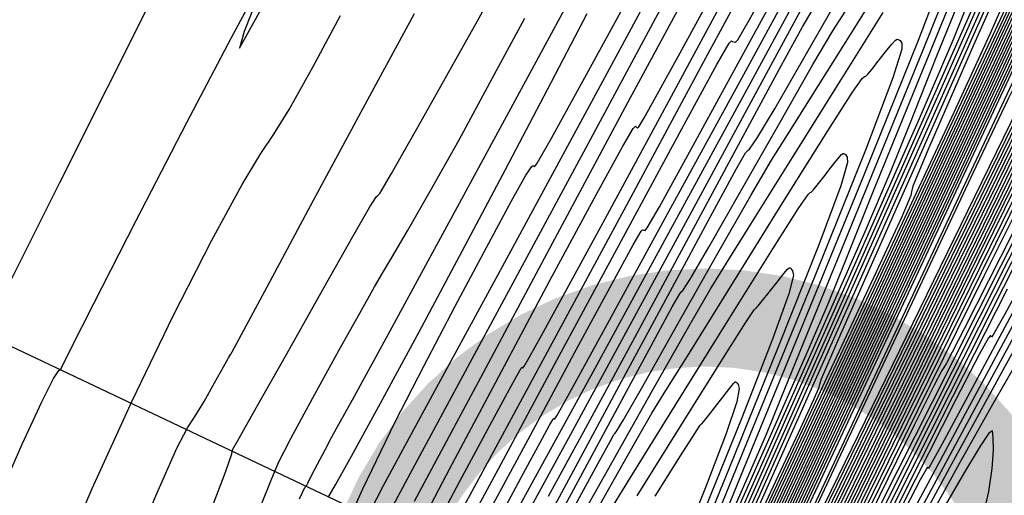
# Model space of a CAD drawing. Extents: x 3249832 to 3255657, y 13789405 to 13793316.
# Tile 628 of 656: x 3252347 to 3252372, y 13792085 to 13792097. Entities that reach past the tile are written whole.
import ezdxf

# ---------------------------------------------------------------- set-up
doc = ezdxf.new("R2010")
doc.units = 0
doc.header["$LTSCALE"] = 100
doc.header["$MEASUREMENT"] = 0
doc.linetypes.add('DASHED', pattern=[0.75, 0.5, -0.25])
for name, color, linetype in [('GRATIO_03231_CON', 1, 'CONTINUOUS'), ('GRATIO_0323_ICON', 1, 'CONTINUOUS'), ('PLAN', 7, 'CONTINUOUS'), ('TARGETS_EAST', 7, 'CONTINUOUS'), ('TARGETS_WEST', 7, 'CONTINUOUS')]:
    doc.layers.add(name, color=color, linetype=linetype)

# ---------------------------------------------------------------- blocks, each defined once
blk = doc.blocks.new('Gratio_032316_contours')
at = {"layer": 'GRATIO_03231_CON', "color": 5, "linetype": 'Continuous', "flags": 128}
for points in [[(3252404.72, 13792165.952), (3252403.045, 13792162.111), (3252398.347, 13792151.92), (3252389.9, 13792133.803), (3252379.951, 13792112.533), (3252371.491, 13792094.467), (3252366.761, 13792084.373), (3252365.018, 13792080.654), (3252364.768, 13792080.122), (3252364.604, 13792079.775), (3252363.454, 13792077.353), (3252360.333, 13792070.782), (3252354.745, 13792059.03), (3252348.17, 13792045.23), (3252342.579, 13792033.559), (3252339.451, 13792027.142), (3252338.291, 13792024.911), (3252338.116, 13792024.747), (3252338.02, 13792024.716), (3252337.43, 13792023.622), (3252335.856, 13792020.455), (3252333.042, 13792014.694), (3252329.683, 13792007.784), (3252326.712, 13792001.66)], [(3252346.49, 13792090.211), (3252347.84, 13792092.921), (3252350.266, 13792097.765)], [(3252388.403, 13792130.754), (3252379.024, 13792110.703), (3252371.048, 13792093.672), (3252366.589, 13792084.157), (3252364.945, 13792080.65), (3252364.708, 13792080.149), (3252364.636, 13792079.997), (3252364.132, 13792078.936), (3252362.764, 13792076.056), (3252360.315, 13792070.906), (3252357.434, 13792064.859), (3252354.984, 13792059.745), (3252353.613, 13792056.933), (3252353.105, 13792055.955), (3252353.028, 13792055.884), (3252352.867, 13792055.624), (3252351.775, 13792053.426), (3252348.822, 13792047.371), (3252343.527, 13792036.469)], [(3252346.319, 13792084.962), (3252346.886, 13792086.248), (3252347.38, 13792087.328), (3252347.679, 13792087.921), (3252347.816, 13792088.127), (3252347.857, 13792088.147), (3252347.894, 13792088.208), (3252348.109, 13792088.647), (3252348.704, 13792089.833), (3252349.788, 13792091.947), (3252351.08, 13792094.445), (3252352.202, 13792096.598), (3252352.856, 13792097.824)], [(3252352.895, 13792097.676), (3252352.535, 13792096.769), (3252352.418, 13792096.343), (3252353.056, 13792097.486)], [(3252401.004, 13792162.398), (3252400.848, 13792161.925), (3252400.776, 13792161.503), (3252400.834, 13792161.208), (3252400.911, 13792160.893), (3252400.854, 13792160.356), (3252400.569, 13792159.479), (3252400.189, 13792158.463), (3252399.904, 13792157.595), (3252399.855, 13792157.084), (3252399.971, 13792156.852), (3252400.134, 13792156.745), (3252400.026, 13792156.17), (3252398.543, 13792152.769), (3252394.384, 13792143.745), (3252386.906, 13792127.705), (3252378.097, 13792108.873), (3252370.606, 13792092.877), (3252366.21, 13792083.512), (3252363.211, 13792077.221), (3252359.043, 13792068.613), (3252351.956, 13792054), (3252343.473, 13792036.509)], [(3252346.506, 13792079.965), (3252347.64, 13792082.718), (3252348.669, 13792085.118), (3252349.683, 13792087.348), (3252350.732, 13792089.517), (3252351.712, 13792091.443), (3252352.482, 13792092.869), (3252352.957, 13792093.659), (3252353.288, 13792094.146), (3252353.686, 13792094.782), (3252354.295, 13792095.876), (3252354.991, 13792097.173)], [(3252385.408, 13792124.656), (3252377.17, 13792107.043), (3252370.164, 13792092.083), (3252366.059, 13792083.336), (3252363.298, 13792077.543), (3252359.519, 13792069.737), (3252353.094, 13792056.489), (3252345.343, 13792040.508)], [(3252346.293, 13792074.877), (3252347.165, 13792077.167), (3252348.258, 13792079.946), (3252349.378, 13792082.728), (3252350.288, 13792084.931), (3252350.822, 13792086.145), (3252351.09, 13792086.659), (3252351.275, 13792086.935), (3252351.517, 13792087.333), (3252351.785, 13792087.809), (3252352.01, 13792088.217), (3252352.137, 13792088.447), (3252352.185, 13792088.532), (3252352.193, 13792088.541), (3252352.227, 13792088.598), (3252352.467, 13792089.041), (3252353.122, 13792090.26), (3252354.298, 13792092.453), (3252355.687, 13792095.034), (3252356.878, 13792097.224)], [(3252388.44, 13792131.484), (3252382.414, 13792118.558), (3252375.316, 13792103.383), (3252369.28, 13792090.493), (3252365.757, 13792082.984), (3252363.472, 13792078.186), (3252360.471, 13792071.985), (3252355.37, 13792061.468), (3252349.083, 13792048.506), (3252343.099, 13792036.171)], [(3252346.322, 13792068.661), (3252347.537, 13792071.638), (3252349.056, 13792075.309), (3252350.53, 13792078.846), (3252351.675, 13792081.58), (3252352.471, 13792083.478), (3252352.963, 13792084.671), (3252353.221, 13792085.326), (3252353.411, 13792085.776), (3252353.723, 13792086.392), (3252354.282, 13792087.424), (3252354.95, 13792088.634), (3252355.524, 13792089.663), (3252355.86, 13792090.26), (3252356.063, 13792090.609), (3252356.298, 13792091.004), (3252356.699, 13792091.686), (3252357.275, 13792092.692), (3252358.008, 13792094.007), (3252358.854, 13792095.567), (3252359.683, 13792097.105)], [(3252386.458, 13792127.397), (3252380.916, 13792115.509), (3252374.389, 13792101.552), (3252368.838, 13792089.698), (3252365.605, 13792082.809), (3252363.559, 13792078.508), (3252360.947, 13792073.109), (3252356.508, 13792063.957), (3252350.953, 13792052.505), (3252345.487, 13792041.238)], [(3252353.944, 13792084.849), (3252354.083, 13792085.14), (3252354.112, 13792085.178), (3252354.122, 13792085.186), (3252354.154, 13792085.252), (3252354.243, 13792085.428), (3252354.405, 13792085.74), (3252354.598, 13792086.106), (3252354.764, 13792086.415), (3252354.908, 13792086.677), (3252355.294, 13792087.381), (3252356.251, 13792089.135), (3252357.968, 13792092.294), (3252360.092, 13792096.211), (3252362.127, 13792099.985)], [(3252387.29, 13792129.413), (3252384.477, 13792123.31), (3252379.419, 13792112.46), (3252373.462, 13792099.722), (3252368.395, 13792088.903), (3252365.454, 13792082.633), (3252363.646, 13792078.829), (3252361.422, 13792074.233), (3252357.646, 13792066.446), (3252352.823, 13792056.504), (3252347.875, 13792046.305), (3252343.585, 13792037.478)], [(3252354.682, 13792084.908), (3252354.708, 13792084.945), (3252354.863, 13792085.212), (3252355.269, 13792085.944), (3252356.008, 13792087.296), (3252356.991, 13792089.113), (3252358.089, 13792091.166), (3252359.192, 13792093.252), (3252360.259, 13792095.29), (3252361.27, 13792097.224)], [(3252385.039, 13792124.742), (3252382.495, 13792119.223), (3252377.922, 13792109.412), (3252372.535, 13792097.893), (3252367.954, 13792088.109), (3252365.394, 13792082.642), (3252364.451, 13792080.628), (3252364.316, 13792080.34), (3252364.226, 13792080.155), (3252363.599, 13792078.863), (3252361.899, 13792075.357), (3252358.784, 13792068.935), (3252354.694, 13792060.503), (3252350.263, 13792051.373), (3252346.075, 13792042.757)], [(3252354.419, 13792082.564), (3252355.559, 13792085.11), (3252356.379, 13792086.817), (3252357.109, 13792088.232), (3252357.914, 13792089.763), (3252358.706, 13792091.261), (3252359.337, 13792092.437), (3252359.7, 13792093.083), (3252359.852, 13792093.319), (3252359.893, 13792093.347), (3252359.908, 13792093.336), (3252359.918, 13792093.323), (3252359.931, 13792093.317), (3252360, 13792093.409), (3252360.364, 13792094.046), (3252361.309, 13792095.764), (3252363.013, 13792098.894)], [(3252385.224, 13792126.941), (3252383.575, 13792123.161), (3252382.187, 13792119.947), (3252381.464, 13792118.138), (3252381.263, 13792117.451), (3252381.305, 13792117.317), (3252381.253, 13792117.04), (3252380.538, 13792115.4), (3252378.532, 13792111.049), (3252374.927, 13792103.314), (3252370.68, 13792094.233), (3252367.069, 13792086.519), (3252365.051, 13792082.209), (3252364.308, 13792080.621), (3252364.203, 13792080.393), (3252364.153, 13792080.289), (3252363.802, 13792079.566), (3252362.851, 13792077.605), (3252361.06, 13792073.913), (3252358.434, 13792068.501), (3252355.038, 13792061.508), (3252351.055, 13792053.315), (3252347.133, 13792045.274)], [(3252356.332, 13792084.679), (3252356.89, 13792085.728), (3252357.943, 13792087.684), (3252359.445, 13792090.469), (3252361.303, 13792093.923), (3252363.382, 13792097.802)], [(3252384.816, 13792126.39), (3252383.306, 13792122.874), (3252381.498, 13792118.748), (3252379.973, 13792115.241), (3252379.166, 13792113.27), (3252378.925, 13792112.526), (3252378.951, 13792112.389), (3252378.906, 13792112.148), (3252378.287, 13792110.729), (3252376.551, 13792106.962), (3252373.429, 13792100.265), (3252369.752, 13792092.403), (3252366.626, 13792085.725), (3252364.85, 13792081.93), (3252363.994, 13792080.117), (3252363.327, 13792078.73), (3252362.198, 13792076.402), (3252360.304, 13792072.5), (3252357.426, 13792066.576), (3252353.545, 13792058.594), (3252349.44, 13792050.178), (3252346.092, 13792043.361)], [(3252356.877, 13792084.795), (3252357.446, 13792085.858), (3252358.563, 13792087.948), (3252360.323, 13792091.242), (3252362.309, 13792094.955), (3252363.98, 13792098.058)], [(3252383.914, 13792124.815), (3252383.034, 13792122.616), (3252381.388, 13792118.806), (3252379.421, 13792114.335), (3252377.758, 13792110.535), (3252376.867, 13792108.402), (3252376.586, 13792107.601), (3252376.598, 13792107.46), (3252376.559, 13792107.257), (3252376.036, 13792106.058), (3252374.569, 13792102.875), (3252371.932, 13792097.216), (3252368.825, 13792090.573), (3252366.184, 13792084.93), (3252364.698, 13792081.754), (3252364.081, 13792080.438), (3252363.802, 13792079.854), (3252363.336, 13792078.891), (3252362.174, 13792076.499), (3252359.814, 13792071.643), (3252356.035, 13792063.873), (3252351.748, 13792055.081), (3252348.149, 13792047.741), (3252346.096, 13792043.634)], [(3252357.112, 13792084.36), (3252357.774, 13792085.628), (3252358.943, 13792087.83), (3252360.325, 13792090.417), (3252361.507, 13792092.617), (3252362.18, 13792093.846), (3252362.444, 13792094.296), (3252362.5, 13792094.352), (3252362.518, 13792094.334), (3252362.535, 13792094.315), (3252362.553, 13792094.306), (3252362.589, 13792094.34), (3252362.716, 13792094.551), (3252363.023, 13792095.097), (3252363.591, 13792096.131), (3252364.489, 13792097.782)], [(3252372.588, 13792098.787), (3252370.434, 13792094.167), (3252367.898, 13792088.743), (3252365.741, 13792084.135), (3252364.537, 13792081.56), (3252364.094, 13792080.611), (3252364.032, 13792080.474), (3252363.928, 13792080.26), (3252363.199, 13792078.761), (3252361.22, 13792074.693), (3252357.68, 13792067.415), (3252353.511, 13792058.863), (3252349.96, 13792051.617), (3252347.927, 13792047.54), (3252346.934, 13792045.635)], [(3252357.589, 13792084.469), (3252358.09, 13792085.413), (3252358.682, 13792086.522), (3252359.189, 13792087.464), (3252359.477, 13792087.991), (3252359.59, 13792088.184), (3252359.614, 13792088.208), (3252359.622, 13792088.2), (3252359.629, 13792088.192), (3252359.637, 13792088.188), (3252359.662, 13792088.221), (3252359.786, 13792088.438), (3252360.105, 13792089.016), (3252360.712, 13792090.124), (3252361.678, 13792091.9), (3252363.07, 13792094.474), (3252364.872, 13792097.821)], [(3252373.191, 13792101.097), (3252371.114, 13792096.417), (3252369.97, 13792093.797), (3252369.57, 13792092.825), (3252369.536, 13792092.675), (3252369.519, 13792092.584), (3252369.284, 13792092.044), (3252368.625, 13792090.613), (3252367.439, 13792088.07), (3252366.042, 13792085.083), (3252364.855, 13792082.546), (3252364.192, 13792081.129), (3252363.948, 13792080.606), (3252363.912, 13792080.531), (3252363.83, 13792080.366), (3252363.263, 13792079.206), (3252361.729, 13792076.056), (3252358.986, 13792070.419), (3252355.756, 13792063.796), (3252353.006, 13792058.183)], [(3252358.165, 13792084.045), (3252359.012, 13792085.617), (3252360.502, 13792088.386), (3252362.253, 13792091.641), (3252363.741, 13792094.398), (3252364.573, 13792095.923), (3252364.885, 13792096.466), (3252364.946, 13792096.525), (3252364.977, 13792096.513), (3252365.014, 13792096.506), (3252365.047, 13792096.497), (3252365.107, 13792096.555), (3252365.399, 13792097.053), (3252366.17, 13792098.443)], [(3252373.716, 13792102.537), (3252371.114, 13792096.684), (3252368.9, 13792091.711), (3252367.672, 13792088.929), (3252367.232, 13792087.9), (3252367.183, 13792087.746), (3252367.173, 13792087.692), (3252367.034, 13792087.373), (3252366.643, 13792086.526), (3252365.941, 13792085.021), (3252365.115, 13792083.253), (3252364.412, 13792081.752), (3252364.02, 13792080.913), (3252363.875, 13792080.604), (3252363.853, 13792080.56), (3252363.781, 13792080.419), (3252363.295, 13792079.428), (3252361.983, 13792076.737), (3252359.639, 13792071.922), (3252356.879, 13792066.262), (3252354.529, 13792061.467)], [(3252358.869, 13792084.699), (3252359.827, 13792086.48), (3252360.952, 13792088.573), (3252361.908, 13792090.345), (3252362.443, 13792091.326), (3252362.644, 13792091.675), (3252362.683, 13792091.712), (3252362.703, 13792091.705), (3252362.727, 13792091.7), (3252362.748, 13792091.695), (3252362.803, 13792091.763), (3252363.11, 13792092.301), (3252363.928, 13792093.785), (3252365.414, 13792096.5), (3252367.303, 13792099.962)], [(3252371.798, 13792098.47), (3252369.037, 13792092.271), (3252366.685, 13792087.005), (3252365.373, 13792084.061), (3252364.893, 13792082.975), (3252364.829, 13792082.818), (3252364.826, 13792082.801), (3252364.783, 13792082.702), (3252364.662, 13792082.439), (3252364.444, 13792081.972), (3252364.187, 13792081.423), (3252363.967, 13792080.958), (3252363.784, 13792080.582), (3252363.334, 13792079.665), (3252362.238, 13792077.419), (3252360.292, 13792073.424), (3252358.002, 13792068.729), (3252356.052, 13792064.75), (3252354.911, 13792062.462)], [(3252359.151, 13792084.574), (3252359.651, 13792085.505), (3252360.076, 13792086.292), (3252360.314, 13792086.728), (3252360.403, 13792086.883), (3252360.42, 13792086.9), (3252360.429, 13792086.896), (3252360.44, 13792086.895), (3252360.449, 13792086.892), (3252360.5, 13792086.971), (3252360.821, 13792087.548), (3252361.686, 13792089.126), (3252363.259, 13792092.004), (3252365.259, 13792095.671), (3252367.293, 13792099.412)], [(3252372.546, 13792100.428), (3252370.341, 13792095.434), (3252367.727, 13792089.566), (3252365.498, 13792084.58), (3252364.253, 13792081.793), (3252363.794, 13792080.766), (3252363.728, 13792080.619), (3252363.68, 13792080.527), (3252363.358, 13792079.874), (3252362.491, 13792078.101), (3252360.944, 13792074.926), (3252359.125, 13792071.195), (3252357.575, 13792068.033), (3252356.657, 13792066.193), (3252356.004, 13792064.925), (3252355.067, 13792063.109)], [(3252350.343, 13792062.491), (3252350.62, 13792063.344), (3252350.823, 13792064.022), (3252351.223, 13792065.128), (3252351.994, 13792067.051), (3252352.933, 13792069.321), (3252353.739, 13792071.254), (3252354.202, 13792072.371), (3252354.466, 13792073.016), (3252354.764, 13792073.737), (3252355.274, 13792074.951), (3252355.943, 13792076.542), (3252356.665, 13792078.265), (3252357.341, 13792079.89), (3252357.911, 13792081.267), (3252358.324, 13792082.265), (3252358.595, 13792082.885), (3252358.996, 13792083.657), (3252359.865, 13792085.246), (3252361.421, 13792088.091), (3252363.406, 13792091.731), (3252365.446, 13792095.484), (3252367.219, 13792098.762)], [(3252371.119, 13792097.89), (3252370.598, 13792096.58), (3252369.725, 13792094.54), (3252368.185, 13792091.05), (3252366.359, 13792086.949), (3252364.805, 13792083.463), (3252363.941, 13792081.512), (3252363.629, 13792080.79), (3252363.589, 13792080.684), (3252363.57, 13792080.638), (3252363.416, 13792080.322), (3252362.997, 13792079.465), (3252362.25, 13792077.931), (3252361.37, 13792076.128), (3252360.622, 13792074.6), (3252360.149, 13792073.653), (3252359.631, 13792072.641), (3252358.631, 13792070.678), (3252356.884, 13792067.231), (3252354.826, 13792063.171)], [(3252360.286, 13792084.919), (3252361.235, 13792086.663), (3252362.431, 13792088.873), (3252363.8, 13792091.412), (3252365.129, 13792093.881), (3252366.173, 13792095.817), (3252366.759, 13792096.888), (3252366.993, 13792097.288)], [(3252371.371, 13792099.101), (3252370.17, 13792096.14), (3252369.48, 13792094.399), (3252369.008, 13792093.218), (3252368.314, 13792091.596), (3252367.106, 13792088.858), (3252365.675, 13792085.64), (3252364.458, 13792082.904), (3252363.785, 13792081.372), (3252363.546, 13792080.803), (3252363.52, 13792080.717), (3252363.515, 13792080.693), (3252363.445, 13792080.546), (3252363.25, 13792080.147), (3252362.902, 13792079.433), (3252362.493, 13792078.594), (3252362.145, 13792077.883), (3252361.895, 13792077.384), (3252361.445, 13792076.499), (3252360.413, 13792074.463), (3252358.586, 13792070.849), (3252356.433, 13792066.597), (3252354.594, 13792062.985)], [(3252360.149, 13792084.129), (3252360.924, 13792085.567), (3252362.09, 13792087.737), (3252363.383, 13792090.142), (3252364.46, 13792092.143), (3252365.068, 13792093.261), (3252365.306, 13792093.677), (3252365.361, 13792093.737), (3252365.41, 13792093.768), (3252365.597, 13792094.042), (3252366.057, 13792094.813), (3252366.858, 13792096.209), (3252367.796, 13792097.858)], [(3252371.306, 13792099.441), (3252369.82, 13792095.795), (3252368.559, 13792092.699), (3252367.841, 13792090.908), (3252367.418, 13792089.857), (3252366.904, 13792088.652), (3252366.028, 13792086.666), (3252364.991, 13792084.332), (3252364.111, 13792082.346), (3252363.574, 13792081.124), (3252363.024, 13792079.952), (3252361.974, 13792077.833), (3252360.126, 13792074.156), (3252357.943, 13792069.834), (3252356.078, 13792066.164), (3252355.02, 13792064.119), (3252354.608, 13792063.375), (3252354.516, 13792063.283), (3252354.461, 13792063.277), (3252354.325, 13792063.121)], [(3252360.249, 13792083.84), (3252361.103, 13792085.418), (3252362.105, 13792087.277), (3252362.958, 13792088.861), (3252363.44, 13792089.75), (3252363.628, 13792090.081), (3252363.668, 13792090.128), (3252363.71, 13792090.165), (3252363.897, 13792090.457), (3252364.372, 13792091.267), (3252365.205, 13792092.73), (3252366.183, 13792094.455), (3252367.02, 13792095.922), (3252367.531, 13792096.786), (3252367.925, 13792097.406)], [(3252371.128, 13792099.545), (3252369.821, 13792096.294), (3252368.269, 13792092.488), (3252366.948, 13792089.259), (3252366.202, 13792087.417), (3252365.829, 13792086.495), (3252365.493, 13792085.708), (3252364.949, 13792084.475)], [(3252360.603, 13792084.001), (3252361.14, 13792084.995), (3252361.596, 13792085.842), (3252361.854, 13792086.318), (3252361.954, 13792086.495), (3252361.976, 13792086.52), (3252362.011, 13792086.561), (3252362.197, 13792086.871), (3252362.686, 13792087.722), (3252363.551, 13792089.252), (3252364.569, 13792091.053), (3252365.44, 13792092.584), (3252365.967, 13792093.486), (3252366.372, 13792094.135), (3252366.977, 13792095.089), (3252367.996, 13792096.719), (3252369.191, 13792098.635)], [(3252361.278, 13792084.141), (3252361.968, 13792085.363), (3252362.557, 13792086.402), (3252362.922, 13792087.034), (3252363.276, 13792087.611), (3252363.911, 13792088.628), (3252365.009, 13792090.395), (3252366.3, 13792092.473), (3252367.403, 13792094.236), (3252368.031, 13792095.216), (3252368.279, 13792095.572), (3252368.337, 13792095.619), (3252368.365, 13792095.628), (3252368.418, 13792095.677), (3252368.52, 13792095.799), (3252368.685, 13792096.007), (3252368.873, 13792096.247), (3252369.032, 13792096.444), (3252369.032, 13792096.444), (3252369.125, 13792096.545), (3252369.165, 13792096.572), (3252369.181, 13792096.565), (3252369.196, 13792096.559), (3252369.212, 13792096.555), (3252369.227, 13792096.548), (3252369.241, 13792096.534), (3252369.257, 13792096.508), (3252369.284, 13792096.466), (3252369.287, 13792096.314), (3252369.06, 13792095.589), (3252368.358, 13792093.739), (3252367.053, 13792090.489), (3252365.502, 13792086.688), (3252364.18, 13792083.463)], [(3252361.735, 13792084.361), (3252362.379, 13792085.397), (3252363.516, 13792087.233), (3252364.854, 13792089.391), (3252365.997, 13792091.224), (3252366.645, 13792092.243), (3252366.898, 13792092.615), (3252366.951, 13792092.666), (3252366.975, 13792092.674), (3252367.024, 13792092.724), (3252367.127, 13792092.848), (3252367.296, 13792093.063), (3252367.49, 13792093.312), (3252367.655, 13792093.519), (3252367.655, 13792093.519), (3252367.75, 13792093.627), (3252367.79, 13792093.658), (3252367.803, 13792093.654), (3252367.816, 13792093.649), (3252367.829, 13792093.646), (3252367.841, 13792093.641), (3252367.852, 13792093.629), (3252367.867, 13792093.606), (3252367.894, 13792093.566), (3252367.905, 13792093.431), (3252367.733, 13792092.834), (3252367.176, 13792091.331), (3252366.131, 13792088.705), (3252364.885, 13792085.638), (3252363.828, 13792083.036)], [(3252362.548, 13792084.927), (3252363.728, 13792086.826), (3252364.733, 13792088.44), (3252365.302, 13792089.339), (3252365.521, 13792089.667), (3252365.565, 13792089.712), (3252365.584, 13792089.72), (3252365.63, 13792089.77), (3252365.733, 13792089.897), (3252365.907, 13792090.12), (3252366.107, 13792090.378), (3252366.278, 13792090.594), (3252366.278, 13792090.594), (3252366.375, 13792090.709), (3252366.415, 13792090.745), (3252366.426, 13792090.744), (3252366.436, 13792090.74), (3252366.446, 13792090.738), (3252366.455, 13792090.734), (3252366.464, 13792090.724), (3252366.478, 13792090.703), (3252366.504, 13792090.665), (3252366.524, 13792090.548), (3252366.406, 13792090.078), (3252365.995, 13792088.923), (3252365.208, 13792086.922), (3252364.266, 13792084.591)], [(3252363.007, 13792084.919), (3252363.649, 13792085.947), (3252364.011, 13792086.52), (3252364.151, 13792086.73), (3252364.179, 13792086.758), (3252364.193, 13792086.766), (3252364.237, 13792086.816), (3252364.34, 13792086.946), (3252364.517, 13792087.176), (3252364.725, 13792087.444), (3252364.901, 13792087.669), (3252364.901, 13792087.669), (3252365, 13792087.791), (3252365.039, 13792087.832), (3252365.049, 13792087.833), (3252365.056, 13792087.831), (3252365.063, 13792087.829), (3252365.069, 13792087.826), (3252365.076, 13792087.819), (3252365.088, 13792087.801), (3252365.115, 13792087.764), (3252365.142, 13792087.666), (3252365.08, 13792087.322), (3252364.813, 13792086.515), (3252364.285, 13792085.138), (3252363.648, 13792083.542)]]:
    blk.add_lwpolyline(points, dxfattribs=at)
at = {"layer": 'GRATIO_03231_CON', "color": 1, "linetype": 'Continuous', "flags": 128}
for points in [[(3252387.94, 13792129.123), (3252385.048, 13792123.04), (3252379.951, 13792112.208), (3252373.979, 13792099.477), (3252368.911, 13792088.659), (3252366.079, 13792082.614), (3252365.035, 13792080.386), (3252364.887, 13792080.067), (3252364.659, 13792079.581), (3252363.052, 13792076.191), (3252358.684, 13792066.995), (3252350.852, 13792050.512), (3252341.553, 13792030.948)], [(3252391.938, 13792135.34), (3252384.362, 13792119.835), (3252377.946, 13792106.727), (3252374.347, 13792099.414), (3252372.987, 13792096.706), (3252372.732, 13792096.268), (3252372.64, 13792096.161), (3252372.539, 13792096.029), (3252372.449, 13792095.913), (3252372.343, 13792095.744), (3252371.989, 13792095.031), (3252371.105, 13792093.172), (3252369.547, 13792089.862), (3252367.723, 13792085.971), (3252366.176, 13792082.664), (3252365.122, 13792080.411), (3252363.466, 13792076.907), (3252359.785, 13792069.151), (3252353.245, 13792055.386), (3252345.375, 13792038.828)], [(3252387.333, 13792125.735), (3252378.453, 13792107.549), (3252370.956, 13792092.189), (3252366.621, 13792083.293), (3252364.012, 13792077.878), (3252360.886, 13792071.305), (3252355.638, 13792060.259), (3252349.197, 13792046.708), (3252343.13, 13792033.941)], [(3252392.885, 13792136.932), (3252385.719, 13792122.258), (3252377.492, 13792105.41), (3252370.565, 13792091.224), (3252366.701, 13792083.311), (3252365.278, 13792080.395), (3252365.075, 13792079.977), (3252364.963, 13792079.734), (3252364.163, 13792078.043), (3252361.987, 13792073.46), (3252358.031, 13792065.132), (3252353.019, 13792054.587), (3252347.963, 13792043.948)], [(3252388.633, 13792127.878), (3252382.49, 13792115.303), (3252375.57, 13792101.132), (3252369.787, 13792089.288), (3252366.565, 13792082.691), (3252365.377, 13792080.26), (3252365.207, 13792079.912), (3252365.169, 13792079.832), (3252364.906, 13792079.276), (3252364.19, 13792077.769), (3252362.817, 13792074.878), (3252360.664, 13792070.347), (3252357.63, 13792063.961), (3252353.78, 13792055.852), (3252349.845, 13792047.53), (3252346.723, 13792040.85)], [(3252390.199, 13792130.901), (3252386.507, 13792123.351), (3252380.876, 13792111.825), (3252374.61, 13792098.993), (3252369.397, 13792088.32), (3252366.39, 13792082.156), (3252364.57, 13792078.389), (3252362.381, 13792073.793), (3252358.742, 13792066.128), (3252354.474, 13792057.111), (3252350.875, 13792049.448), (3252348.92, 13792045.173)], [(3252387.865, 13792125.947), (3252384.381, 13792118.825), (3252379.262, 13792108.348), (3252373.649, 13792096.854), (3252369.008, 13792087.352), (3252366.344, 13792081.895), (3252364.802, 13792078.707), (3252363.064, 13792075.059), (3252360.2, 13792069.028), (3252356.842, 13792061.934), (3252354.011, 13792055.905), (3252352.472, 13792052.541), (3252351.971, 13792051.327), (3252351.997, 13792051.215), (3252352.121, 13792051.326), (3252352.242, 13792051.441), (3252352.343, 13792051.508), (3252352.343, 13792051.508), (3252352.322, 13792051.292), (3252351.741, 13792049.841), (3252350.082, 13792046.018), (3252347.09, 13792039.274)], [(3252377.648, 13792104.87), (3252372.688, 13792094.715), (3252368.62, 13792086.384), (3252366.362, 13792081.762), (3252365.529, 13792080.059), (3252365.409, 13792079.816), (3252365.345, 13792079.686), (3252364.914, 13792078.781), (3252363.746, 13792076.324), (3252361.658, 13792071.928), (3252359.21, 13792066.757), (3252357.146, 13792062.362), (3252356.024, 13792059.91), (3252355.659, 13792059.024), (3252355.678, 13792058.942), (3252355.768, 13792059.024), (3252355.857, 13792059.108), (3252355.93, 13792059.156), (3252355.93, 13792059.156), (3252355.88, 13792058.921), (3252355.213, 13792057.319), (3252353.34, 13792053.055), (3252349.975, 13792045.494)], [(3252374.42, 13792097.915), (3252370.766, 13792090.437), (3252367.842, 13792084.448), (3252366.228, 13792081.143), (3252365.632, 13792079.926), (3252365.545, 13792079.751), (3252365.526, 13792079.718), (3252365.413, 13792079.486), (3252365.111, 13792078.856), (3252364.574, 13792077.729), (3252363.946, 13792076.402), (3252363.417, 13792075.275), (3252363.129, 13792074.646), (3252363.035, 13792074.419), (3252363.04, 13792074.398), (3252363.063, 13792074.419), (3252363.086, 13792074.44), (3252363.105, 13792074.453), (3252363.105, 13792074.453), (3252362.996, 13792074.179), (3252362.156, 13792072.275), (3252359.858, 13792067.127), (3252355.744, 13792057.934)], [(3252375.876, 13792100.718), (3252372.806, 13792094.438), (3252369.806, 13792088.298), (3252367.453, 13792083.481), (3252366.16, 13792080.834), (3252365.683, 13792079.859), (3252365.613, 13792079.719), (3252365.61, 13792079.719), (3252365.607, 13792079.72), (3252365.604, 13792079.72), (3252365.478, 13792079.44), (3252364.6, 13792077.482), (3252362.218, 13792072.168), (3252357.957, 13792062.659), (3252352.956, 13792051.477), (3252348.731, 13792041.981)], [(3252385.918, 13792120.211), (3252384.016, 13792116.464), (3252382.411, 13792113.301), (3252381.512, 13792111.569), (3252381.172, 13792110.968), (3252381.104, 13792110.917), (3252381.026, 13792110.844), (3252380.684, 13792110.222), (3252379.829, 13792108.538), (3252378.288, 13792105.431), (3252376.193, 13792101.174), (3252373.75, 13792096.191), (3252371.191, 13792090.96), (3252368.844, 13792086.159), (3252367.063, 13792082.513), (3252366.09, 13792080.525), (3252365.73, 13792079.792), (3252365.677, 13792079.687), (3252365.562, 13792079.43), (3252364.759, 13792077.635), (3252362.578, 13792072.766), (3252358.675, 13792064.054), (3252354.094, 13792053.81), (3252350.224, 13792045.111)], [(3252375.968, 13792100.505), (3252373.859, 13792096.219), (3252371.624, 13792091.664), (3252369.577, 13792087.483), (3252367.884, 13792084.019), (3252366.674, 13792081.545), (3252366.024, 13792080.215), (3252365.783, 13792079.725), (3252365.749, 13792079.654), (3252365.646, 13792079.419), (3252364.918, 13792077.788), (3252362.938, 13792073.364), (3252359.393, 13792065.45), (3252355.232, 13792056.143), (3252351.716, 13792048.241), (3252349.763, 13792043.776)], [(3252374.574, 13792097.17), (3252374.176, 13792096.404), (3252373.139, 13792094.324), (3252371.307, 13792090.611), (3252369.16, 13792086.245), (3252367.339, 13792082.534), (3252366.325, 13792080.459), (3252365.956, 13792079.692), (3252365.907, 13792079.58), (3252365.826, 13792079.392), (3252365.244, 13792078.09), (3252363.662, 13792074.558), (3252360.831, 13792068.24), (3252357.508, 13792060.81), (3252354.701, 13792054.501), (3252353.132, 13792050.914), (3252352.382, 13792049.122), (3252351.746, 13792047.565), (3252350.692, 13792045.073)], [(3252376.265, 13792100.126), (3252374.171, 13792095.969), (3252373, 13792093.661), (3252372.565, 13792092.827), (3252372.495, 13792092.722), (3252372.44, 13792092.647), (3252372.144, 13792092.076), (3252371.372, 13792090.527), (3252370.006, 13792087.761), (3252368.407, 13792084.509), (3252367.051, 13792081.745), (3252366.296, 13792080.199), (3252366.02, 13792079.628), (3252365.984, 13792079.544), (3252365.914, 13792079.38), (3252365.405, 13792078.242), (3252364.022, 13792075.156), (3252361.549, 13792069.635), (3252358.646, 13792063.143)], [(3252376.944, 13792101.233), (3252374.327, 13792096.041), (3252372.111, 13792091.636), (3252370.872, 13792089.184), (3252370.414, 13792088.291), (3252370.342, 13792088.174), (3252370.307, 13792088.124), (3252370.112, 13792087.749), (3252369.604, 13792086.73), (3252368.706, 13792084.912), (3252367.655, 13792082.773), (3252366.763, 13792080.956), (3252366.266, 13792079.939), (3252366.085, 13792079.563), (3252366.062, 13792079.508), (3252366.001, 13792079.367), (3252365.566, 13792078.394), (3252364.383, 13792075.753), (3252362.267, 13792071.03), (3252359.784, 13792065.477), (3252357.685, 13792060.761)], [(3252375.149, 13792097.437), (3252372.389, 13792091.957), (3252370.051, 13792087.303), (3252368.744, 13792084.707), (3252368.262, 13792083.756), (3252368.19, 13792083.625), (3252368.173, 13792083.601), (3252368.08, 13792083.421), (3252367.836, 13792082.933), (3252367.406, 13792082.062), (3252366.902, 13792081.037), (3252366.475, 13792080.166), (3252366.237, 13792079.679), (3252366.15, 13792079.499), (3252366.139, 13792079.472), (3252366.088, 13792079.355), (3252365.727, 13792078.546), (3252364.744, 13792076.351), (3252362.986, 13792072.426), (3252360.921, 13792067.81), (3252359.178, 13792063.891), (3252358.185, 13792061.621)], [(3252375.766, 13792098.124), (3252374.569, 13792095.805), (3252372.474, 13792091.668), (3252370.026, 13792086.806), (3252367.951, 13792082.675), (3252366.79, 13792080.368), (3252366.36, 13792079.519), (3252366.296, 13792079.398), (3252366.264, 13792079.329), (3252366.049, 13792078.849), (3252365.466, 13792077.546), (3252364.422, 13792075.216), (3252363.197, 13792072.477), (3252362.162, 13792070.151), (3252361.554, 13792068.76), (3252361.071, 13792067.618), (3252360.273, 13792065.741), (3252358.87, 13792062.471)], [(3252373.268, 13792092.999), (3252371.525, 13792089.559), (3252369.489, 13792085.515), (3252367.761, 13792082.081), (3252366.793, 13792080.164), (3252366.432, 13792079.459), (3252366.376, 13792079.36), (3252366.353, 13792079.315), (3252366.211, 13792079), (3252365.827, 13792078.143), (3252365.141, 13792076.611), (3252364.335, 13792074.81), (3252363.655, 13792073.281), (3252363.239, 13792072.329), (3252362.808, 13792071.318), (3252361.979, 13792069.376), (3252360.506, 13792065.95), (3252358.702, 13792061.759)], [(3252371.966, 13792090.194), (3252370.577, 13792087.45), (3252368.952, 13792084.225), (3252367.572, 13792081.487), (3252366.796, 13792079.959), (3252366.503, 13792079.399), (3252366.455, 13792079.322), (3252366.441, 13792079.302), (3252366.372, 13792079.151), (3252366.188, 13792078.741), (3252365.859, 13792078.006), (3252365.473, 13792077.143), (3252365.147, 13792076.41), (3252364.923, 13792075.898), (3252364.546, 13792075.017), (3252363.685, 13792073.011), (3252362.142, 13792069.43), (3252360.256, 13792065.049), (3252358.497, 13792060.953)], [(3252377.126, 13792099.243), (3252375.63, 13792096.478), (3252374.005, 13792093.454), (3252372.663, 13792090.956), (3252371.91, 13792089.564), (3252371.623, 13792089.049), (3252371.571, 13792088.978), (3252371.563, 13792088.99), (3252371.555, 13792089.006), (3252371.543, 13792089.018), (3252371.492, 13792088.961), (3252371.258, 13792088.536), (3252370.665, 13792087.388), (3252369.628, 13792085.341), (3252368.415, 13792082.935), (3252367.383, 13792080.893), (3252366.753, 13792079.647), (3252366.207, 13792078.481), (3252365.288, 13792076.389), (3252363.698, 13792072.719), (3252361.759, 13792068.225), (3252359.953, 13792064.016), (3252358.657, 13792060.967)], [(3252372.715, 13792090.403), (3252370.956, 13792087.127), (3252369.506, 13792084.422)], [(3252372.958, 13792090.51), (3252371.297, 13792087.439), (3252369.496, 13792084.086), (3252368.016, 13792081.32), (3252367.194, 13792079.783), (3252366.891, 13792079.217), (3252366.849, 13792079.135), (3252366.83, 13792079.083), (3252366.681, 13792078.73), (3252366.273, 13792077.776), (3252365.524, 13792076.036), (3252364.562, 13792073.795), (3252363.563, 13792071.454), (3252362.682, 13792069.363), (3252361.983, 13792067.67), (3252361.507, 13792066.469), (3252361.268, 13792065.789), (3252361.162, 13792065.376), (3252361.059, 13792064.907), (3252360.87, 13792064.162), (3252360.668, 13792063.347), (3252360.571, 13792062.767)], [(3252372.856, 13792089.939), (3252371.855, 13792088.136), (3252370.501, 13792085.64), (3252369.066, 13792082.972)], [(3252372.198, 13792088.307), (3252371.591, 13792087.259), (3252370.753, 13792085.762), (3252369.705, 13792083.84)]]:
    blk.add_lwpolyline(points, dxfattribs=at)
at = {"layer": 'GRATIO_0323_ICON', "color": 7, "linetype": 'Continuous', "flags": 128}
for points in [[(3252390.421, 13792135.571), (3252383.911, 13792121.607), (3252376.243, 13792105.213), (3252369.722, 13792091.288), (3252365.908, 13792083.16), (3252363.385, 13792077.864), (3252359.995, 13792070.861), (3252354.232, 13792058.979), (3252347.213, 13792044.507)], [(3252351.597, 13792084.308), (3252352.064, 13792085.537), (3252352.22, 13792085.999), (3252352.228, 13792086.072), (3252352.246, 13792086.116), (3252352.408, 13792086.4), (3252352.846, 13792087.169), (3252353.621, 13792088.548), (3252354.53, 13792090.169), (3252355.304, 13792091.54), (3252355.739, 13792092.295), (3252355.904, 13792092.557), (3252355.936, 13792092.578), (3252355.988, 13792092.637), (3252356.288, 13792093.144), (3252357.076, 13792094.539), (3252358.475, 13792097.042), (3252360.12, 13792099.992)], [(3252390.759, 13792132.405), (3252384.105, 13792118.781), (3252376.531, 13792103.271), (3252370.176, 13792090.256), (3252366.633, 13792083.001), (3252365.328, 13792080.328), (3252365.141, 13792079.945), (3252365.066, 13792079.783), (3252364.534, 13792078.66), (3252363.089, 13792075.614), (3252360.424, 13792070.005), (3252356.842, 13792062.467), (3252352.796, 13792053.954), (3252348.747, 13792045.425)], [(3252384.402, 13792124.653), (3252383.763, 13792123.007), (3252383.602, 13792122.376), (3252383.659, 13792122.245), (3252383.6, 13792121.931), (3252382.789, 13792120.071), (3252380.514, 13792115.136), (3252376.424, 13792106.363), (3252371.607, 13792096.063), (3252367.511, 13792087.314), (3252365.223, 13792082.426), (3252364.38, 13792080.625), (3252364.259, 13792080.367), (3252364.189, 13792080.222), (3252363.7, 13792079.215), (3252362.375, 13792076.481), (3252359.922, 13792071.424), (3252356.564, 13792064.502), (3252352.65, 13792056.44), (3252348.565, 13792048.036), (3252344.825, 13792040.371)], [(3252346.907, 13792062.95), (3252347.051, 13792063.387), (3252347.524, 13792064.588), (3252348.409, 13792066.744), (3252349.464, 13792069.288), (3252350.364, 13792071.462), (3252350.867, 13792072.697), (3252351.049, 13792073.174), (3252351.068, 13792073.261), (3252351.065, 13792073.29), (3252351.124, 13792073.463), (3252351.311, 13792073.948), (3252351.681, 13792074.874), (3252352.227, 13792076.22), (3252352.929, 13792077.928), (3252353.743, 13792079.89), (3252354.541, 13792081.795), (3252355.169, 13792083.284), (3252355.573, 13792084.2), (3252356.084, 13792085.194), (3252357.132, 13792087.122), (3252359.006, 13792090.575), (3252361.444, 13792095.079), (3252364.042, 13792099.897)], [(3252376.034, 13792101.393), (3252371.727, 13792092.576), (3252368.231, 13792085.416), (3252366.295, 13792081.453), (3252365.58, 13792079.992), (3252365.477, 13792079.784), (3252365.436, 13792079.702), (3252365.163, 13792079.134), (3252364.428, 13792077.59), (3252363.116, 13792074.828), (3252361.578, 13792071.579), (3252360.281, 13792068.818), (3252359.577, 13792067.278), (3252359.347, 13792066.721), (3252359.359, 13792066.67), (3252359.416, 13792066.721), (3252359.471, 13792066.774), (3252359.518, 13792066.805), (3252359.518, 13792066.805), (3252359.438, 13792066.55), (3252358.684, 13792064.797), (3252356.599, 13792060.091), (3252352.859, 13792051.714), (3252348.47, 13792041.881)], [(3252371.866, 13792097.475), (3252371.535, 13792096.715), (3252370.606, 13792094.7), (3252368.936, 13792091.118), (3252366.97, 13792086.913), (3252365.298, 13792083.341), (3252364.364, 13792081.344), (3252364.021, 13792080.608), (3252363.972, 13792080.503), (3252363.879, 13792080.313), (3252363.231, 13792078.983), (3252361.475, 13792075.374), (3252358.333, 13792068.917), (3252354.634, 13792061.329), (3252351.483, 13792054.9), (3252349.673, 13792051.271), (3252348.748, 13792049.493), (3252347.938, 13792047.97), (3252346.675, 13792045.521)], [(3252357.869, 13792084.182), (3252358.343, 13792085.051), (3252359.174, 13792086.583), (3252360.494, 13792089.028), (3252362.331, 13792092.439), (3252364.298, 13792096.094), (3252365.908, 13792099.075)], [(3252375.375, 13792099.075), (3252373.647, 13792095.579), (3252371.525, 13792091.265), (3252369.498, 13792087.138), (3252367.963, 13792084.005), (3252366.923, 13792081.88), (3252366.286, 13792080.577), (3252365.957, 13792079.905), (3252365.836, 13792079.658), (3252365.82, 13792079.621), (3252365.823, 13792079.619), (3252365.827, 13792079.617), (3252365.831, 13792079.615), (3252365.739, 13792079.404), (3252365.083, 13792077.938), (3252363.301, 13792073.96), (3252360.112, 13792066.845), (3252356.37, 13792058.477), (3252353.208, 13792051.371), (3252351.448, 13792047.345), (3252350.644, 13792045.422)], [(3252371.136, 13792097.484), (3252369.263, 13792093.242), (3252367.043, 13792088.257), (3252365.151, 13792084.021), (3252364.097, 13792081.653), (3252363.712, 13792080.778), (3252363.659, 13792080.652), (3252363.625, 13792080.582), (3252363.387, 13792080.098), (3252362.744, 13792078.783), (3252361.597, 13792076.428), (3252360.248, 13792073.661), (3252359.099, 13792071.317), (3252358.403, 13792069.923), (3252357.818, 13792068.783), (3252356.849, 13792066.893), (3252355.183, 13792063.612), (3252353.22, 13792059.746)], [(3252350.71, 13792062.601), (3252351.51, 13792064.635), (3252352.104, 13792066.193), (3252352.414, 13792067.096), (3252352.649, 13792067.814), (3252353.088, 13792068.983), (3252353.91, 13792071.011), (3252354.903, 13792073.403), (3252355.755, 13792075.438), (3252356.245, 13792076.613), (3252356.524, 13792077.286), (3252356.836, 13792078.033), (3252357.353, 13792079.262), (3252357.963, 13792080.706), (3252358.482, 13792081.934), (3252358.804, 13792082.679), (3252359.132, 13792083.339), (3252359.749, 13792084.479), (3252360.854, 13792086.505), (3252362.32, 13792089.198), (3252363.939, 13792092.179), (3252365.509, 13792095.087), (3252366.875, 13792097.62)], [(3252375.87, 13792098.61), (3252373.422, 13792093.776), (3252370.564, 13792088.096), (3252368.14, 13792083.269), (3252366.787, 13792080.572), (3252366.288, 13792079.578), (3252366.217, 13792079.436), (3252366.176, 13792079.343), (3252365.888, 13792078.697), (3252365.105, 13792076.949), (3252363.704, 13792073.821), (3252362.059, 13792070.143), (3252360.67, 13792067.021), (3252359.87, 13792065.19), (3252359.333, 13792063.919), (3252358.568, 13792062.106), (3252357.235, 13792058.991), (3252355.596, 13792055.178), (3252354.066, 13792051.611), (3252352.972, 13792049.036), (3252352.301, 13792047.393), (3252351.954, 13792046.426), (3252351.828, 13792045.881)], [(3252372.48, 13792090.291), (3252371.085, 13792087.689), (3252370.305, 13792086.241), (3252370.011, 13792085.706), (3252369.962, 13792085.632), (3252369.956, 13792085.64), (3252369.951, 13792085.65), (3252369.943, 13792085.658), (3252369.91, 13792085.62), (3252369.755, 13792085.34), (3252369.364, 13792084.583)], [(3252370.434, 13792098.46), (3252369.698, 13792096.533), (3252368.336, 13792093.146), (3252366.717, 13792089.182), (3252365.338, 13792085.819), (3252364.563, 13792083.925)], [(3252361, 13792084.177), (3252361.898, 13792085.773), (3252362.956, 13792087.651), (3252363.86, 13792089.247), (3252364.404, 13792090.187), (3252364.819, 13792090.864), (3252365.444, 13792091.859), (3252366.502, 13792093.557), (3252367.745, 13792095.554), (3252368.808, 13792097.248)], [(3252371.35, 13792084.375), (3252371.505, 13792085.044), (3252371.59, 13792085.63), (3252371.618, 13792086.097), (3252371.615, 13792086.425), (3252371.593, 13792086.588), (3252371.504, 13792086.531), (3252371.283, 13792086.193), (3252370.883, 13792085.531), (3252370.326, 13792084.579)]]:
    blk.add_lwpolyline(points, dxfattribs=at)

msp = doc.modelspace()

# ---------------------------------------------------------------- linework, layer by layer
at = {"layer": 'PLAN', "color": 8, "linetype": 'DASHED'}
msp.add_line((3251307.05, 13792582.1), (3252689.96, 13791925.79), dxfattribs=at)
at = {"layer": 'TARGETS_WEST', "color": 1, "const_width": 2.5}
msp.add_lwpolyline([(3252355.545, 13792080.726, 1), (3252373.045, 13792080.726, 1)], format="xyb", close=True, dxfattribs=at)

# ---------------------------------------------------------------- block references
at = {"layer": 'TARGETS_EAST'}
msp.add_blockref('Gratio_032316_contours', (0, 0), dxfattribs=at)

doc.saveas('drawing.dxf')
